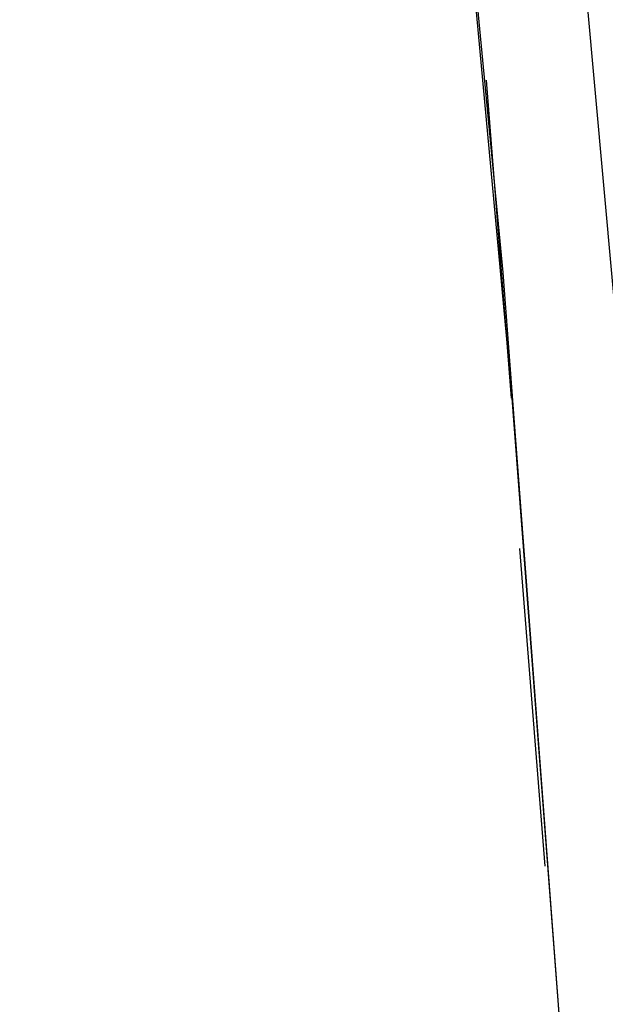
# Model space of a CAD drawing. Header units: feet. Extents: x -79 to 198, y -22 to 181.
# Tile 879 of 982: x 135.949 to 136.883, y 121.918 to 123.488. Entities that reach past the tile are written whole.
import ezdxf

# ---------------------------------------------------------------- set-up
doc = ezdxf.new("R2010")
doc.units = ezdxf.units.FT
doc.layers.add('A-LINEA', color=7, linetype='CONTINUOUS')

msp = doc.modelspace()

# ---------------------------------------------------------------- linework, layer by layer
at = {"layer": 'A-LINEA'}
for p, q in [((136.5733, 126.6178), (136.9067, 122.9244)), ((136.5733, 126.6178), (136.9067, 122.9244)), ((136.7333, 122.8844), (136.6933, 123.3911)), ((136.7333, 122.8844), (136.6933, 123.3911)), ((136.7867, 122.1378), (136.7467, 122.6444)), ((136.7867, 122.1378), (136.7467, 122.6444))]:
    msp.add_line(p, q, dxfattribs=at)
for points in [[(137.5067, 106.2578), (137.4533, 109.6311), (137.3467, 112.9911), (137.1867, 116.3644), (136.9733, 119.7244), (136.72, 123.0844), (136.4, 126.4444), (136.04, 129.7911), (135.6267, 133.1378), (135.16, 136.4711), (134.64, 139.8044), (134.0667, 143.1244)], [(137.5067, 106.2578), (137.4533, 109.5911), (137.3467, 112.9244), (137.2, 116.2444), (136.9867, 119.5778), (136.7333, 122.8978), (136.4267, 126.2178), (136.0667, 129.5244), (135.6667, 132.8311), (135.2, 136.1378), (134.6933, 139.4311), (134.1333, 142.7111)]]:
    msp.add_lwpolyline(points, dxfattribs=at)

doc.saveas('drawing.dxf')
